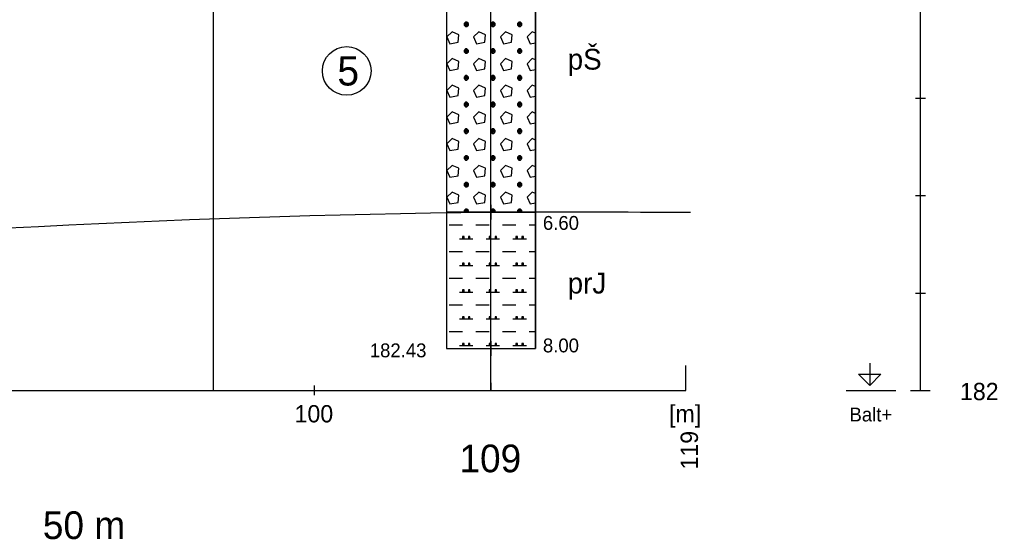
# Model space of a CAD drawing. Extents: x 3042 to 4120, y 576 to 2694.
# Drawn here: x 3305.5 to 3355.7, y 2252.4 to 2279.1 of the extents above; entities that cross this region are included whole.
import ezdxf

# ---------------------------------------------------------------- set-up
doc = ezdxf.new("R2010")
doc.units = 0
for name, color, linetype in [('12', 7, 'Continuous'), ('14', 7, 'Continuous'), ('17', 7, 'Continuous'), ('18', 7, 'Continuous'), ('19', 7, 'Continuous'), ('21', 7, 'Continuous'), ('51', 7, 'Continuous'), ('52', 7, 'Continuous'), ('53', 7, 'Continuous'), ('56', 7, 'Continuous'), ('7', 7, 'Continuous'), ('8', 7, 'Continuous'), ('pomocna', 7, 'Continuous'), ('rozhraní', 7, 'Continuous')]:
    doc.layers.add(name, color=color, linetype=linetype)

msp = doc.modelspace()

# ---------------------------------------------------------------- linework, layer by layer
at = {"layer": '12'}
msp.add_line((3339.737, 2260.022), (3339.737, 2261.292), dxfattribs=at)
at = {"layer": '18'}
for p, q in [((3329.737, 2262.172), (3329.737, 2302.172)), ((3329.737, 2262.553), (3329.737, 2261.791)), ((3329.356, 2262.172), (3330.118, 2262.172)), ((3329.737, 2260.403), (3329.737, 2260.022))]:
    msp.add_line(p, q, dxfattribs=at)
at = {"layer": '19'}
for p, q in [((3351.533, 2275.022), (3352.041, 2275.022)), ((3351.533, 2270.022), (3352.041, 2270.022)), ((3351.533, 2265.022), (3352.041, 2265.022)), ((3351.279, 2260.022), (3352.295, 2260.022))]:
    msp.add_line(p, q, dxfattribs=at)
at = {"layer": '21'}
for p, q in [((3351.787, 2260.022), (3351.787, 2315.022)), ((3347.977, 2260.022), (3350.517, 2260.022))]:
    msp.add_line(p, q, dxfattribs=at)
msp.add_lwpolyline([(3349.183, 2261.419), (3349.183, 2260.276), (3348.612, 2260.847), (3349.755, 2260.847), (3349.183, 2260.276)], dxfattribs=at)
at = {"layer": '51'}
for p, q in [((3328.467, 2278.704), (3328.467, 2278.932)), ((3329.838, 2278.704), (3329.838, 2278.932)), ((3331.21, 2278.704), (3331.21, 2278.932)), ((3328.467, 2277.332), (3328.467, 2277.561)), ((3329.838, 2277.332), (3329.838, 2277.561)), ((3331.21, 2277.332), (3331.21, 2277.561)), ((3328.467, 2275.961), (3328.467, 2276.189)), ((3329.838, 2275.961), (3329.838, 2276.189)), ((3331.21, 2275.961), (3331.21, 2276.189)), ((3328.467, 2274.589), (3328.467, 2274.818)), ((3329.838, 2274.589), (3329.838, 2274.818)), ((3331.21, 2274.589), (3331.21, 2274.818)), ((3328.467, 2273.217), (3328.467, 2273.446)), ((3329.838, 2273.217), (3329.838, 2273.446)), ((3331.21, 2273.217), (3331.21, 2273.446)), ((3328.467, 2271.846), (3328.467, 2272.074)), ((3329.838, 2271.846), (3329.838, 2272.074)), ((3331.21, 2271.846), (3331.21, 2272.074)), ((3328.467, 2270.474), (3328.467, 2270.703)), ((3329.838, 2270.474), (3329.838, 2270.703)), ((3331.21, 2270.474), (3331.21, 2270.703)), ((3328.467, 2269.172), (3328.467, 2269.331)), ((3329.838, 2269.172), (3329.838, 2269.331)), ((3331.21, 2269.172), (3331.21, 2269.331)), ((3327.59, 2268.531), (3328.276, 2268.531)), ((3328.962, 2268.531), (3329.648, 2268.531)), ((3330.334, 2268.531), (3331.019, 2268.531)), ((3331.705, 2268.531), (3332.023, 2268.531)), ((3328.124, 2267.807), (3328.81, 2267.807)), ((3329.495, 2267.807), (3330.181, 2267.807)), ((3330.867, 2267.807), (3331.553, 2267.807)), ((3327.59, 2267.159), (3328.276, 2267.159)), ((3328.962, 2267.159), (3329.648, 2267.159)), ((3330.334, 2267.159), (3331.019, 2267.159)), ((3331.705, 2267.159), (3332.023, 2267.159)), ((3328.124, 2266.436), (3328.81, 2266.436)), ((3329.495, 2266.436), (3330.181, 2266.436)), ((3330.867, 2266.436), (3331.553, 2266.436)), ((3327.59, 2265.788), (3328.276, 2265.788)), ((3328.962, 2265.788), (3329.648, 2265.788)), ((3330.334, 2265.788), (3331.019, 2265.788)), ((3331.705, 2265.788), (3332.023, 2265.788)), ((3328.124, 2265.064), (3328.81, 2265.064)), ((3329.495, 2265.064), (3330.181, 2265.064)), ((3330.867, 2265.064), (3331.553, 2265.064)), ((3327.59, 2264.416), (3328.276, 2264.416)), ((3328.962, 2264.416), (3329.648, 2264.416)), ((3330.334, 2264.416), (3331.019, 2264.416)), ((3331.705, 2264.416), (3332.023, 2264.416)), ((3328.124, 2263.692), (3328.81, 2263.692)), ((3329.495, 2263.692), (3330.181, 2263.692)), ((3330.867, 2263.692), (3331.553, 2263.692)), ((3327.59, 2263.045), (3328.276, 2263.045)), ((3328.962, 2263.045), (3329.648, 2263.045)), ((3330.334, 2263.045), (3331.019, 2263.045)), ((3331.705, 2263.045), (3332.023, 2263.045)), ((3328.124, 2262.321), (3328.81, 2262.321)), ((3329.495, 2262.321), (3330.181, 2262.321)), ((3330.867, 2262.321), (3331.553, 2262.321))]:
    msp.add_line(p, q, dxfattribs=at)
for points in [[(3327.451, 2269.172), (3332.023, 2269.172), (3332.023, 2285.172), (3327.451, 2285.172)], [(3327.451, 2262.172), (3332.023, 2262.172), (3332.023, 2269.172), (3327.451, 2269.172)]]:
    msp.add_lwpolyline(points, close=True, dxfattribs=at)
for points in [[(3328.429, 2278.932), (3328.352, 2278.856), (3328.352, 2278.78), (3328.429, 2278.704), (3328.505, 2278.704), (3328.581, 2278.78), (3328.581, 2278.856), (3328.505, 2278.932), (3328.429, 2278.932), (3328.581, 2278.78), (3328.352, 2278.78), (3328.505, 2278.932)], [(3329.8, 2278.932), (3329.724, 2278.856), (3329.724, 2278.78), (3329.8, 2278.704), (3329.876, 2278.704), (3329.953, 2278.78), (3329.953, 2278.856), (3329.876, 2278.932), (3329.8, 2278.932), (3329.953, 2278.78), (3329.724, 2278.78), (3329.876, 2278.932)], [(3331.172, 2278.932), (3331.096, 2278.856), (3331.096, 2278.78), (3331.172, 2278.704), (3331.248, 2278.704), (3331.324, 2278.78), (3331.324, 2278.856), (3331.248, 2278.932), (3331.172, 2278.932), (3331.324, 2278.78), (3331.096, 2278.78), (3331.248, 2278.932)], [(3327.476, 2278.17), (3327.628, 2277.827), (3328.048, 2277.904), (3328.086, 2278.285), (3327.743, 2278.437), (3327.476, 2278.17)], [(3328.848, 2278.17), (3329, 2277.827), (3329.419, 2277.904), (3329.457, 2278.285), (3329.114, 2278.437), (3328.848, 2278.17)], [(3330.219, 2278.17), (3330.372, 2277.827), (3330.791, 2277.904), (3330.829, 2278.285), (3330.486, 2278.437), (3330.219, 2278.17)], [(3332.023, 2278.364), (3331.858, 2278.437), (3331.591, 2278.17)], [(3331.591, 2278.17), (3331.743, 2277.827), (3332.023, 2277.878)], [(3328.429, 2277.561), (3328.352, 2277.485), (3328.352, 2277.408), (3328.429, 2277.332), (3328.505, 2277.332), (3328.581, 2277.408), (3328.581, 2277.485), (3328.505, 2277.561), (3328.429, 2277.561), (3328.581, 2277.408), (3328.352, 2277.408), (3328.505, 2277.561)], [(3329.8, 2277.561), (3329.724, 2277.485), (3329.724, 2277.408), (3329.8, 2277.332), (3329.876, 2277.332), (3329.953, 2277.408), (3329.953, 2277.485), (3329.876, 2277.561), (3329.8, 2277.561), (3329.953, 2277.408), (3329.724, 2277.408), (3329.876, 2277.561)], [(3331.172, 2277.561), (3331.096, 2277.485), (3331.096, 2277.408), (3331.172, 2277.332), (3331.248, 2277.332), (3331.324, 2277.408), (3331.324, 2277.485), (3331.248, 2277.561), (3331.172, 2277.561), (3331.324, 2277.408), (3331.096, 2277.408), (3331.248, 2277.561)], [(3327.476, 2276.799), (3327.628, 2276.456), (3328.048, 2276.532), (3328.086, 2276.913), (3327.743, 2277.065), (3327.476, 2276.799)], [(3328.848, 2276.799), (3329, 2276.456), (3329.419, 2276.532), (3329.457, 2276.913), (3329.114, 2277.065), (3328.848, 2276.799)], [(3330.219, 2276.799), (3330.372, 2276.456), (3330.791, 2276.532), (3330.829, 2276.913), (3330.486, 2277.065), (3330.219, 2276.799)], [(3332.023, 2276.992), (3331.858, 2277.065), (3331.591, 2276.799)], [(3331.591, 2276.799), (3331.743, 2276.456), (3332.023, 2276.507)], [(3328.429, 2276.189), (3328.352, 2276.113), (3328.352, 2276.037), (3328.429, 2275.961), (3328.505, 2275.961), (3328.581, 2276.037), (3328.581, 2276.113), (3328.505, 2276.189), (3328.429, 2276.189), (3328.581, 2276.037), (3328.352, 2276.037), (3328.505, 2276.189)], [(3329.8, 2276.189), (3329.724, 2276.113), (3329.724, 2276.037), (3329.8, 2275.961), (3329.876, 2275.961), (3329.953, 2276.037), (3329.953, 2276.113), (3329.876, 2276.189), (3329.8, 2276.189), (3329.953, 2276.037), (3329.724, 2276.037), (3329.876, 2276.189)], [(3331.172, 2276.189), (3331.096, 2276.113), (3331.096, 2276.037), (3331.172, 2275.961), (3331.248, 2275.961), (3331.324, 2276.037), (3331.324, 2276.113), (3331.248, 2276.189), (3331.172, 2276.189), (3331.324, 2276.037), (3331.096, 2276.037), (3331.248, 2276.189)], [(3327.476, 2275.427), (3327.628, 2275.084), (3328.048, 2275.16), (3328.086, 2275.541), (3327.743, 2275.694), (3327.476, 2275.427)], [(3328.848, 2275.427), (3329, 2275.084), (3329.419, 2275.16), (3329.457, 2275.541), (3329.114, 2275.694), (3328.848, 2275.427)], [(3330.219, 2275.427), (3330.372, 2275.084), (3330.791, 2275.16), (3330.829, 2275.541), (3330.486, 2275.694), (3330.219, 2275.427)], [(3332.023, 2275.62), (3331.858, 2275.694), (3331.591, 2275.427)], [(3331.591, 2275.427), (3331.743, 2275.084), (3332.023, 2275.135)], [(3328.429, 2274.818), (3328.352, 2274.741), (3328.352, 2274.665), (3328.429, 2274.589), (3328.505, 2274.589), (3328.581, 2274.665), (3328.581, 2274.741), (3328.505, 2274.818), (3328.429, 2274.818), (3328.581, 2274.665), (3328.352, 2274.665), (3328.505, 2274.818)], [(3329.8, 2274.818), (3329.724, 2274.741), (3329.724, 2274.665), (3329.8, 2274.589), (3329.876, 2274.589), (3329.953, 2274.665), (3329.953, 2274.741), (3329.876, 2274.818), (3329.8, 2274.818), (3329.953, 2274.665), (3329.724, 2274.665), (3329.876, 2274.818)], [(3331.172, 2274.818), (3331.096, 2274.741), (3331.096, 2274.665), (3331.172, 2274.589), (3331.248, 2274.589), (3331.324, 2274.665), (3331.324, 2274.741), (3331.248, 2274.818), (3331.172, 2274.818), (3331.324, 2274.665), (3331.096, 2274.665), (3331.248, 2274.818)], [(3327.476, 2274.056), (3327.628, 2273.713), (3328.048, 2273.789), (3328.086, 2274.17), (3327.743, 2274.322), (3327.476, 2274.056)], [(3328.848, 2274.056), (3329, 2273.713), (3329.419, 2273.789), (3329.457, 2274.17), (3329.114, 2274.322), (3328.848, 2274.056)], [(3330.219, 2274.056), (3330.372, 2273.713), (3330.791, 2273.789), (3330.829, 2274.17), (3330.486, 2274.322), (3330.219, 2274.056)], [(3332.023, 2274.249), (3331.858, 2274.322), (3331.591, 2274.056)], [(3331.591, 2274.056), (3331.743, 2273.713), (3332.023, 2273.763)], [(3328.429, 2273.446), (3328.352, 2273.37), (3328.352, 2273.294), (3328.429, 2273.217), (3328.505, 2273.217), (3328.581, 2273.294), (3328.581, 2273.37), (3328.505, 2273.446), (3328.429, 2273.446), (3328.581, 2273.294), (3328.352, 2273.294), (3328.505, 2273.446)], [(3329.8, 2273.446), (3329.724, 2273.37), (3329.724, 2273.294), (3329.8, 2273.217), (3329.876, 2273.217), (3329.953, 2273.294), (3329.953, 2273.37), (3329.876, 2273.446), (3329.8, 2273.446), (3329.953, 2273.294), (3329.724, 2273.294), (3329.876, 2273.446)], [(3331.172, 2273.446), (3331.096, 2273.37), (3331.096, 2273.294), (3331.172, 2273.217), (3331.248, 2273.217), (3331.324, 2273.294), (3331.324, 2273.37), (3331.248, 2273.446), (3331.172, 2273.446), (3331.324, 2273.294), (3331.096, 2273.294), (3331.248, 2273.446)], [(3327.476, 2272.684), (3327.628, 2272.341), (3328.048, 2272.417), (3328.086, 2272.798), (3327.743, 2272.951), (3327.476, 2272.684)], [(3328.848, 2272.684), (3329, 2272.341), (3329.419, 2272.417), (3329.457, 2272.798), (3329.114, 2272.951), (3328.848, 2272.684)], [(3330.219, 2272.684), (3330.372, 2272.341), (3330.791, 2272.417), (3330.829, 2272.798), (3330.486, 2272.951), (3330.219, 2272.684)], [(3332.023, 2272.877), (3331.858, 2272.951), (3331.591, 2272.684)], [(3331.591, 2272.684), (3331.743, 2272.341), (3332.023, 2272.392)], [(3328.429, 2272.074), (3328.352, 2271.998), (3328.352, 2271.922), (3328.429, 2271.846), (3328.505, 2271.846), (3328.581, 2271.922), (3328.581, 2271.998), (3328.505, 2272.074), (3328.429, 2272.074), (3328.581, 2271.922), (3328.352, 2271.922), (3328.505, 2272.074)], [(3329.8, 2272.074), (3329.724, 2271.998), (3329.724, 2271.922), (3329.8, 2271.846), (3329.876, 2271.846), (3329.953, 2271.922), (3329.953, 2271.998), (3329.876, 2272.074), (3329.8, 2272.074), (3329.953, 2271.922), (3329.724, 2271.922), (3329.876, 2272.074)], [(3331.172, 2272.074), (3331.096, 2271.998), (3331.096, 2271.922), (3331.172, 2271.846), (3331.248, 2271.846), (3331.324, 2271.922), (3331.324, 2271.998), (3331.248, 2272.074), (3331.172, 2272.074), (3331.324, 2271.922), (3331.096, 2271.922), (3331.248, 2272.074)], [(3327.476, 2271.312), (3327.628, 2270.969), (3328.048, 2271.046), (3328.086, 2271.427), (3327.743, 2271.579), (3327.476, 2271.312)], [(3328.848, 2271.312), (3329, 2270.969), (3329.419, 2271.046), (3329.457, 2271.427), (3329.114, 2271.579), (3328.848, 2271.312)], [(3330.219, 2271.312), (3330.372, 2270.969), (3330.791, 2271.046), (3330.829, 2271.427), (3330.486, 2271.579), (3330.219, 2271.312)], [(3332.023, 2271.506), (3331.858, 2271.579), (3331.591, 2271.312)], [(3331.591, 2271.312), (3331.743, 2270.969), (3332.023, 2271.02)], [(3328.429, 2270.703), (3328.352, 2270.627), (3328.352, 2270.55), (3328.429, 2270.474), (3328.505, 2270.474), (3328.581, 2270.55), (3328.581, 2270.627), (3328.505, 2270.703), (3328.429, 2270.703), (3328.581, 2270.55), (3328.352, 2270.55), (3328.505, 2270.703)], [(3329.8, 2270.703), (3329.724, 2270.627), (3329.724, 2270.55), (3329.8, 2270.474), (3329.876, 2270.474), (3329.953, 2270.55), (3329.953, 2270.627), (3329.876, 2270.703), (3329.8, 2270.703), (3329.953, 2270.55), (3329.724, 2270.55), (3329.876, 2270.703)], [(3331.172, 2270.703), (3331.096, 2270.627), (3331.096, 2270.55), (3331.172, 2270.474), (3331.248, 2270.474), (3331.324, 2270.55), (3331.324, 2270.627), (3331.248, 2270.703), (3331.172, 2270.703), (3331.324, 2270.55), (3331.096, 2270.55), (3331.248, 2270.703)], [(3327.476, 2269.941), (3327.628, 2269.598), (3328.048, 2269.674), (3328.086, 2270.055), (3327.743, 2270.207), (3327.476, 2269.941)], [(3328.848, 2269.941), (3329, 2269.598), (3329.419, 2269.674), (3329.457, 2270.055), (3329.114, 2270.207), (3328.848, 2269.941)], [(3330.219, 2269.941), (3330.372, 2269.598), (3330.791, 2269.674), (3330.829, 2270.055), (3330.486, 2270.207), (3330.219, 2269.941)], [(3332.023, 2270.134), (3331.858, 2270.207), (3331.591, 2269.941)], [(3331.591, 2269.941), (3331.743, 2269.598), (3332.023, 2269.649)], [(3328.429, 2269.331), (3328.352, 2269.255), (3328.352, 2269.179), (3328.359, 2269.172)], [(3328.574, 2269.172), (3328.581, 2269.179), (3328.581, 2269.255), (3328.505, 2269.331), (3328.429, 2269.331), (3328.581, 2269.179), (3328.352, 2269.179), (3328.505, 2269.331)], [(3329.8, 2269.331), (3329.724, 2269.255), (3329.724, 2269.179), (3329.731, 2269.172)], [(3329.946, 2269.172), (3329.953, 2269.179), (3329.953, 2269.255), (3329.876, 2269.331), (3329.8, 2269.331), (3329.953, 2269.179), (3329.724, 2269.179), (3329.876, 2269.331)], [(3331.172, 2269.331), (3331.096, 2269.255), (3331.096, 2269.179), (3331.102, 2269.172)], [(3331.317, 2269.172), (3331.324, 2269.179), (3331.324, 2269.255), (3331.248, 2269.331), (3331.172, 2269.331), (3331.324, 2269.179), (3331.096, 2269.179), (3331.248, 2269.331)], [(3328.276, 2267.921), (3328.276, 2267.845), (3328.352, 2267.845), (3328.352, 2267.921), (3328.276, 2267.921), (3328.352, 2267.845)], [(3328.581, 2267.921), (3328.581, 2267.845), (3328.657, 2267.845), (3328.657, 2267.921), (3328.581, 2267.921), (3328.657, 2267.845)], [(3329.648, 2267.921), (3329.648, 2267.845), (3329.724, 2267.845), (3329.724, 2267.921), (3329.648, 2267.921), (3329.724, 2267.845)], [(3329.953, 2267.921), (3329.953, 2267.845), (3330.029, 2267.845), (3330.029, 2267.921), (3329.953, 2267.921), (3330.029, 2267.845)], [(3331.019, 2267.921), (3331.019, 2267.845), (3331.096, 2267.845), (3331.096, 2267.921), (3331.019, 2267.921), (3331.096, 2267.845)], [(3331.324, 2267.921), (3331.324, 2267.845), (3331.4, 2267.845), (3331.4, 2267.921), (3331.324, 2267.921), (3331.4, 2267.845)], [(3328.276, 2266.55), (3328.276, 2266.474), (3328.352, 2266.474), (3328.352, 2266.55), (3328.276, 2266.55), (3328.352, 2266.474)], [(3328.581, 2266.55), (3328.581, 2266.474), (3328.657, 2266.474), (3328.657, 2266.55), (3328.581, 2266.55), (3328.657, 2266.474)], [(3329.648, 2266.55), (3329.648, 2266.474), (3329.724, 2266.474), (3329.724, 2266.55), (3329.648, 2266.55), (3329.724, 2266.474)], [(3329.953, 2266.55), (3329.953, 2266.474), (3330.029, 2266.474), (3330.029, 2266.55), (3329.953, 2266.55), (3330.029, 2266.474)], [(3331.019, 2266.55), (3331.019, 2266.474), (3331.096, 2266.474), (3331.096, 2266.55), (3331.019, 2266.55), (3331.096, 2266.474)], [(3331.324, 2266.55), (3331.324, 2266.474), (3331.4, 2266.474), (3331.4, 2266.55), (3331.324, 2266.55), (3331.4, 2266.474)], [(3328.276, 2265.178), (3328.276, 2265.102), (3328.352, 2265.102), (3328.352, 2265.178), (3328.276, 2265.178), (3328.352, 2265.102)], [(3328.581, 2265.178), (3328.581, 2265.102), (3328.657, 2265.102), (3328.657, 2265.178), (3328.581, 2265.178), (3328.657, 2265.102)], [(3329.648, 2265.178), (3329.648, 2265.102), (3329.724, 2265.102), (3329.724, 2265.178), (3329.648, 2265.178), (3329.724, 2265.102)], [(3329.953, 2265.178), (3329.953, 2265.102), (3330.029, 2265.102), (3330.029, 2265.178), (3329.953, 2265.178), (3330.029, 2265.102)], [(3331.019, 2265.178), (3331.019, 2265.102), (3331.096, 2265.102), (3331.096, 2265.178), (3331.019, 2265.178), (3331.096, 2265.102)], [(3331.324, 2265.178), (3331.324, 2265.102), (3331.4, 2265.102), (3331.4, 2265.178), (3331.324, 2265.178), (3331.4, 2265.102)], [(3328.276, 2263.807), (3328.276, 2263.73), (3328.352, 2263.73), (3328.352, 2263.807), (3328.276, 2263.807), (3328.352, 2263.73)], [(3328.581, 2263.807), (3328.581, 2263.73), (3328.657, 2263.73), (3328.657, 2263.807), (3328.581, 2263.807), (3328.657, 2263.73)], [(3329.648, 2263.807), (3329.648, 2263.73), (3329.724, 2263.73), (3329.724, 2263.807), (3329.648, 2263.807), (3329.724, 2263.73)], [(3329.953, 2263.807), (3329.953, 2263.73), (3330.029, 2263.73), (3330.029, 2263.807), (3329.953, 2263.807), (3330.029, 2263.73)], [(3331.019, 2263.807), (3331.019, 2263.73), (3331.096, 2263.73), (3331.096, 2263.807), (3331.019, 2263.807), (3331.096, 2263.73)], [(3331.324, 2263.807), (3331.324, 2263.73), (3331.4, 2263.73), (3331.4, 2263.807), (3331.324, 2263.807), (3331.4, 2263.73)], [(3328.276, 2262.435), (3328.276, 2262.359), (3328.352, 2262.359), (3328.352, 2262.435), (3328.276, 2262.435), (3328.352, 2262.359)], [(3328.581, 2262.435), (3328.581, 2262.359), (3328.657, 2262.359), (3328.657, 2262.435), (3328.581, 2262.435), (3328.657, 2262.359)], [(3329.648, 2262.435), (3329.648, 2262.359), (3329.724, 2262.359), (3329.724, 2262.435), (3329.648, 2262.435), (3329.724, 2262.359)], [(3329.953, 2262.435), (3329.953, 2262.359), (3330.029, 2262.359), (3330.029, 2262.435), (3329.953, 2262.435), (3330.029, 2262.359)], [(3331.019, 2262.435), (3331.019, 2262.359), (3331.096, 2262.359), (3331.096, 2262.435), (3331.019, 2262.435), (3331.096, 2262.359)], [(3331.324, 2262.435), (3331.324, 2262.359), (3331.4, 2262.359), (3331.4, 2262.435), (3331.324, 2262.435), (3331.4, 2262.359)]]:
    msp.add_lwpolyline(points, dxfattribs=at)
at = {"layer": '53'}
for p, q in [((3327.451, 2302.172), (3327.451, 2262.172)), ((3332.023, 2302.172), (3332.023, 2262.172)), ((3327.451, 2269.172), (3332.023, 2269.172)), ((3327.451, 2262.172), (3332.023, 2262.172))]:
    msp.add_line(p, q, dxfattribs=at)
at = {"layer": '56'}
for p, q in [((3329.737, 2269.553), (3329.737, 2268.791)), ((3329.356, 2269.172), (3330.118, 2269.172)), ((3329.737, 2262.553), (3329.737, 2261.791)), ((3329.356, 2262.172), (3330.118, 2262.172))]:
    msp.add_line(p, q, dxfattribs=at)
at = {"layer": '7'}
for p, q in [((3220.667, 2260.022), (3339.737, 2260.022)), ((3320.667, 2259.768), (3320.667, 2260.276))]:
    msp.add_line(p, q, dxfattribs=at)
at = {"layer": 'pomocna'}
for p, q in [((3315.487, 2260.022), (3315.487, 2302.172)), ((3329.737, 2260.022), (3329.737, 2302.172))]:
    msp.add_line(p, q, dxfattribs=at)
at = {"layer": 'rozhraní'}
msp.add_circle((3322.329, 2276.429), 1.25, dxfattribs=at)
msp.add_spline([(3220.633, 2264.472), (3230.667, 2264.472), (3329.737, 2269.172), (3339.979, 2269.172)], degree=3, dxfattribs=at)

# ---------------------------------------------------------------- texts
at = {"layer": '12'}
msp.add_text('119', height=0.889, rotation=90, dxfattribs=at).set_placement((3340.365, 2255.958))
at = {"layer": '14'}
msp.add_text('109', height=1.4224, dxfattribs=at).set_placement((3328.117, 2255.816))
at = {"layer": '17'}
msp.add_text('182.43', height=0.7112, dxfattribs=at).set_placement((3323.514, 2261.72))
at = {"layer": '19'}
msp.add_text('182', height=0.889, dxfattribs=at).set_placement((3353.819, 2259.52))
at = {"layer": '21'}
msp.add_text('Balt+', height=0.7112, dxfattribs=at).set_placement((3348.146, 2258.427))
at = {"layer": '52'}
for s, height, p in [('pŠ', 1.0668, (3333.674, 2276.494)), ('6.60', 0.7112, (3332.404, 2268.266)), ('prJ', 1.0668, (3333.674, 2264.994)), ('8.00', 0.7112, (3332.404, 2261.974))]:
    msp.add_text(s, height=height, dxfattribs=at).set_placement(p)
at = {"layer": '7'}
for s, p in [('100', (3319.651, 2258.377)), ('[m]', (3338.879, 2258.377))]:
    msp.add_text(s, height=0.889, dxfattribs=at).set_placement(p)
at = {"layer": '8'}
msp.add_text('50 m', height=1.4224, dxfattribs=at).set_placement((3306.726, 2252.387))
at = {"layer": 'rozhraní'}
msp.add_text('5', height=1.5, dxfattribs=at).set_placement((3321.848, 2275.679))

doc.saveas('drawing.dxf')
